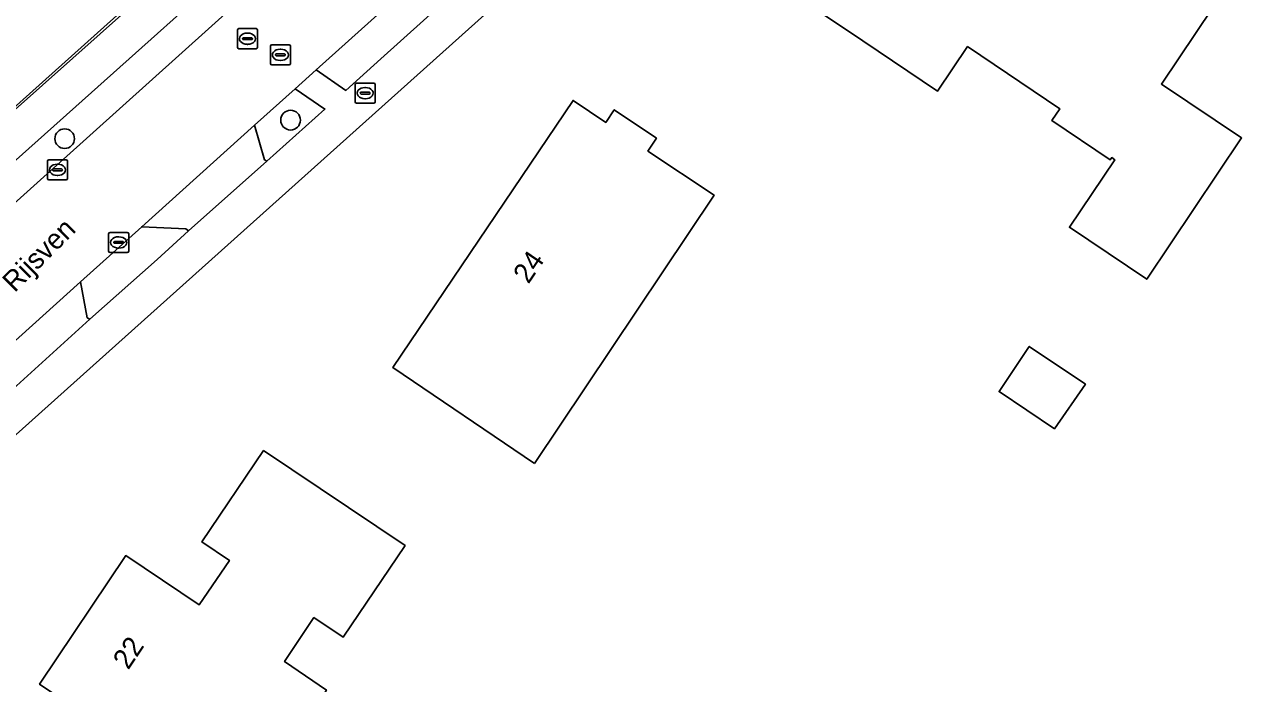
# Model space of a CAD drawing. Extents: x 163266 to 164362, y 381528 to 382286.
# Drawn here: x 163962.4 to 164022.9, y 381682.5 to 381715.2 of the extents above; entities that cross this region are included whole.
import ezdxf

# ---------------------------------------------------------------- set-up
doc = ezdxf.new("R2010")
doc.units = 0
for name, color, linetype in [('IMGEO_Boom', 7, 'Continuous'), ('IMGEO_Brandkraan', 7, 'Continuous'), ('IMGEO_Erf', 7, 'Continuous'), ('IMGEO_Groenvoorziening', 7, 'Continuous'), ('IMGEO_Haag', 7, 'Continuous'), ('IMGEO_Hek', 7, 'Continuous'), ('IMGEO_Kolk', 7, 'Continuous'), ('IMGEO_Openbare_ruimte_label', 7, 'Continuous'), ('IMGEO_Pand', 7, 'Continuous'), ('IMGEO_Pand_nummerreeks', 7, 'Continuous'), ('IMGEO_Rijbaan_lokaal_open', 7, 'Continuous'), ('IMGEO_Rioolput', 7, 'Continuous'), ('IMGEO_Voetpad_open', 7, 'Continuous')]:
    doc.layers.add(name, color=color, linetype=linetype)

msp = doc.modelspace()

# ---------------------------------------------------------------- linework, layer by layer
at = {"layer": 'IMGEO_Boom'}
for centre in [(163975.628, 381710.482), (163964.412, 381709.563)]:
    msp.add_circle(centre, 0.489, dxfattribs=at)
at = {"layer": 'IMGEO_Brandkraan'}
for p, q in [((163978.835, 381711.397), (163978.835, 381712.249)), ((163978.91, 381712.323), (163979.762, 381712.323)), ((163979.137, 381711.866), (163979.535, 381711.866)), ((163979.323, 381712.103), (163979.348, 381712.103)), ((163979.836, 381712.249), (163979.836, 381711.397)), ((163979.762, 381711.323), (163978.91, 381711.323)), ((163979.094, 381711.817), (163979.094, 381711.829)), ((163979.532, 381711.78), (163979.134, 381711.78)), ((163979.346, 381711.543), (163979.321, 381711.543)), ((163979.578, 381711.829), (163979.578, 381711.817))]:
    msp.add_line(p, q, dxfattribs=at)
for points in [[(163978.835, 381711.397), (163978.835, 381712.249)], [(163978.91, 381712.323), (163979.762, 381712.323)], [(163979.836, 381712.249), (163979.836, 381711.397)], [(163979.762, 381711.323), (163978.91, 381711.323)]]:
    msp.add_lwpolyline(points, dxfattribs=at)
for centre, radius, start, end in [((163978.912, 381712.247), 0.0765, 91.55205, 178.44795), ((163978.912, 381712.247), 0.0765, 91.55205, 178.44795), ((163979.134, 381711.826), 0.0403, 85.87752, 175.75265), ((163979.539, 381711.828), 0.0386, 1.73085, 96.63898), ((163979.76, 381712.247), 0.0765, 1.55205, 88.44795), ((163979.76, 381712.247), 0.0765, 1.55205, 88.44795), ((163978.912, 381711.399), 0.0765, 181.55205, 268.44795), ((163978.912, 381711.399), 0.0765, 181.55205, 268.44795), ((163979.131, 381711.816), 0.0366, 178.93798, 274.71019), ((163979.535, 381711.823), 0.043, 264.86636, 352.45326), ((163979.76, 381711.399), 0.0765, 271.55205, 358.44795), ((163979.76, 381711.399), 0.0765, 271.55205, 358.44795)]:
    msp.add_arc(centre, radius, start, end, dxfattribs=at)
for centre, major_axis, ratio, start_param, end_param in [((163979.322, 381711.823), (-0.387, 0.002), 0.722429, 4.712389, 7.853982), ((163979.347, 381711.823), (-0.39, 0.002), 0.717154, 1.570796, 4.712389)]:
    msp.add_ellipse(centre, major_axis=major_axis, ratio=ratio, start_param=start_param, end_param=end_param, dxfattribs=at)
at = {"layer": 'IMGEO_Erf'}
for points in [[(163907.846, 381662.609), (163917.878, 381671.183), (163917.751, 381671.321), (163960.431, 381709.666), (163995.111, 381740.522)], [(164004.063, 381732.568), (163952.896, 381686.744)]]:
    msp.add_lwpolyline(points, dxfattribs=at)
for points in [[(164004.047, 381714.414), (164000.307, 381716.936), (164007.188, 381727.15), (164014.659, 381722.117), (164013.975, 381721.119), (164021.456, 381716.087), (164018.88, 381712.276), (164022.863, 381709.597), (164018.147, 381702.585), (164014.306, 381705.169), (164016.56, 381708.521), (164016.411, 381708.622), (164016.338, 381708.513), (164013.436, 381710.47), (164013.827, 381711.05), (164009.251, 381714.137), (164007.752, 381711.915)], [(163987.751, 381693.45), (163980.709, 381698.211), (163989.664, 381711.458), (163991.279, 381710.373), (163991.702, 381711.002), (163993.8, 381709.58), (163993.374, 381708.951), (163996.66, 381706.764)], [(164013.567, 381695.164), (164010.815, 381697.015), (164012.318, 381699.25), (164015.103, 381697.377)], [(163973.105, 381675.811), (163972.165, 381676.431), (163971.601, 381675.605), (163968.851, 381677.482), (163969.41, 381678.312), (163963.166, 381682.487), (163967.447, 381688.874), (163971.094, 381686.43), (163972.591, 381688.633), (163971.232, 381689.552), (163974.293, 381694.081), (163981.316, 381689.371), (163978.249, 381684.83), (163976.789, 381685.794), (163975.332, 381683.611), (163977.407, 381682.198)]]:
    msp.add_lwpolyline(points, close=True, dxfattribs=at)
at = {"layer": 'IMGEO_Groenvoorziening'}
for points in [[(163997.915, 381738.698), (163996.909, 381739.831), (163996.732, 381739.613), (163996.309, 381739.168), (163942.506, 381691.118), (163941.316, 381690.061), (163942.403, 381688.848)], [(164000.815, 381732.134), (164002.462, 381733.6), (164001.298, 381734.874), (163976.894, 381712.972), (163978.377, 381711.96), (163980.105, 381713.523)], [(163977.34, 381711.03), (163975.86, 381712.042), (163973.846, 381710.232), (163974.332, 381708.518), (163974.445, 381708.442)], [(163969.011, 381703.561), (163970.557, 381704.984), (163970.427, 381705.096), (163968.237, 381705.192), (163965.19, 381702.454), (163965.531, 381700.673), (163965.655, 381700.603)]]:
    msp.add_lwpolyline(points, close=True, dxfattribs=at)
at = {"layer": 'IMGEO_Haag'}
for points in [[(163997.915, 381738.698), (163996.909, 381739.831), (163996.732, 381739.613), (163996.309, 381739.168), (163942.506, 381691.118), (163941.316, 381690.061), (163942.403, 381688.848)], [(163980.105, 381713.523), (164000.815, 381732.134), (164002.462, 381733.6), (164001.298, 381734.874), (163976.894, 381712.972), (163978.377, 381711.96)], [(163977.34, 381711.03), (163975.86, 381712.042), (163973.846, 381710.232), (163974.332, 381708.518), (163974.445, 381708.442)], [(163969.011, 381703.561), (163970.557, 381704.984), (163970.427, 381705.096), (163968.237, 381705.192), (163965.19, 381702.454), (163965.531, 381700.673), (163965.655, 381700.603)]]:
    msp.add_lwpolyline(points, close=True, dxfattribs=at)
at = {"layer": 'IMGEO_Hek'}
msp.add_lwpolyline([(163924.002, 381677.14), (163990.733, 381736.967)], dxfattribs=at)
at = {"layer": 'IMGEO_Kolk'}
for p, q in [((163963.554, 381707.59), (163963.554, 381708.442)), ((163963.629, 381708.516), (163964.481, 381708.516)), ((163964.042, 381708.296), (163964.067, 381708.296)), ((163964.555, 381708.442), (163964.555, 381707.59)), ((163963.813, 381708.01), (163963.813, 381708.022)), ((163964.251, 381707.973), (163963.853, 381707.973)), ((163963.856, 381708.059), (163964.254, 381708.059)), ((163964.065, 381707.736), (163964.04, 381707.736)), ((163964.297, 381708.022), (163964.297, 381708.01)), ((163964.481, 381707.516), (163963.629, 381707.516)), ((163966.594, 381703.987), (163966.594, 381704.839)), ((163966.669, 381704.913), (163967.521, 381704.913)), ((163967.082, 381704.693), (163967.107, 381704.693)), ((163967.595, 381704.839), (163967.595, 381703.987)), ((163966.853, 381704.407), (163966.853, 381704.419)), ((163967.291, 381704.37), (163966.893, 381704.37)), ((163966.896, 381704.456), (163967.294, 381704.456)), ((163967.105, 381704.133), (163967.08, 381704.133)), ((163967.337, 381704.419), (163967.337, 381704.407)), ((163967.521, 381703.913), (163966.669, 381703.913))]:
    msp.add_line(p, q, dxfattribs=at)
for points in [[(163963.554, 381707.59), (163963.554, 381708.442)], [(163963.629, 381708.516), (163964.481, 381708.516)], [(163964.555, 381708.442), (163964.555, 381707.59)], [(163964.481, 381707.516), (163963.629, 381707.516)], [(163966.594, 381703.987), (163966.594, 381704.839)], [(163966.669, 381704.913), (163967.521, 381704.913)], [(163967.595, 381704.839), (163967.595, 381703.987)], [(163967.521, 381703.913), (163966.669, 381703.913)]]:
    msp.add_lwpolyline(points, dxfattribs=at)
for centre, radius, start, end in [((163963.631, 381708.44), 0.0765, 91.55205, 178.44795), ((163963.631, 381708.44), 0.0765, 91.55205, 178.44795), ((163964.479, 381708.44), 0.0765, 1.55205, 88.44795), ((163964.479, 381708.44), 0.0765, 1.55205, 88.44795), ((163963.853, 381708.019), 0.0403, 85.87752, 175.75265), ((163963.85, 381708.009), 0.0366, 178.93798, 274.71019), ((163964.254, 381708.016), 0.043, 264.86636, 352.45326), ((163964.258, 381708.021), 0.0386, 1.73085, 96.63898), ((163963.631, 381707.592), 0.0765, 181.55205, 268.44795), ((163963.631, 381707.592), 0.0765, 181.55205, 268.44795), ((163964.479, 381707.592), 0.0765, 271.55205, 358.44795), ((163964.479, 381707.592), 0.0765, 271.55205, 358.44795), ((163966.671, 381704.837), 0.0765, 91.55205, 178.44795), ((163966.671, 381704.837), 0.0765, 91.55205, 178.44795), ((163967.519, 381704.837), 0.0765, 1.55205, 88.44795), ((163967.519, 381704.837), 0.0765, 1.55205, 88.44795), ((163966.893, 381704.416), 0.0403, 85.87752, 175.75265), ((163966.89, 381704.406), 0.0366, 178.93798, 274.71019), ((163967.294, 381704.413), 0.043, 264.86636, 352.45326), ((163967.298, 381704.418), 0.0386, 1.73085, 96.63898), ((163966.671, 381703.989), 0.0765, 181.55205, 268.44795), ((163966.671, 381703.989), 0.0765, 181.55205, 268.44795), ((163967.519, 381703.989), 0.0765, 271.55205, 358.44795), ((163967.519, 381703.989), 0.0765, 271.55205, 358.44795)]:
    msp.add_arc(centre, radius, start, end, dxfattribs=at)
for centre, major_axis, ratio, start_param, end_param in [((163964.041, 381708.016), (-0.387, 0.002), 0.722429, 4.712389, 7.853982), ((163964.066, 381708.016), (-0.39, 0.002), 0.717154, 1.570796, 4.712389), ((163967.081, 381704.413), (-0.387, 0.002), 0.722429, 4.712389, 7.853982), ((163967.106, 381704.413), (-0.39, 0.002), 0.717154, 1.570796, 4.712389)]:
    msp.add_ellipse(centre, major_axis=major_axis, ratio=ratio, start_param=start_param, end_param=end_param, dxfattribs=at)
at = {"layer": 'IMGEO_Pand'}
for points in [[(164007.752, 381711.915), (164009.251, 381714.137), (164013.827, 381711.05), (164013.436, 381710.47), (164016.338, 381708.513), (164016.411, 381708.622), (164016.56, 381708.521), (164014.306, 381705.169), (164018.147, 381702.585), (164022.863, 381709.597), (164018.88, 381712.276), (164021.456, 381716.087), (164013.975, 381721.119), (164014.659, 381722.117), (164007.188, 381727.15), (164000.307, 381716.936), (164004.047, 381714.414)], [(163987.751, 381693.45), (163996.66, 381706.764), (163993.374, 381708.951), (163993.8, 381709.58), (163991.702, 381711.002), (163991.279, 381710.373), (163989.664, 381711.458), (163980.709, 381698.211)], [(164010.815, 381697.015), (164013.567, 381695.164), (164015.103, 381697.377), (164012.318, 381699.25)], [(163971.601, 381675.605), (163972.165, 381676.431), (163973.105, 381675.811), (163977.407, 381682.198), (163975.332, 381683.611), (163976.789, 381685.794), (163978.249, 381684.83), (163981.316, 381689.371), (163974.293, 381694.081), (163971.232, 381689.552), (163972.591, 381688.633), (163971.094, 381686.43), (163967.447, 381688.874), (163963.166, 381682.487), (163969.41, 381678.312), (163968.851, 381677.482)]]:
    msp.add_lwpolyline(points, close=True, dxfattribs=at)
at = {"layer": 'IMGEO_Rijbaan_lokaal_open'}
for points in [[(163998.759, 381739.889), (163997.915, 381738.698), (163942.403, 381688.848), (163941.352, 381687.896), (163927.758, 381675.613), (163931.115, 381671.809), (163939.045, 381678.955), (163939.273, 381679.115), (163939.322, 381679.159), (163950.08, 381688.697)], [(163973.846, 381710.232), (163975.86, 381712.042), (163976.894, 381712.972), (164001.298, 381734.874), (164002.467, 381735.733)], [(163950.696, 381689.429), (163958.169, 381696.144), (163958.939, 381696.837), (163959.732, 381697.549), (163965.19, 381702.454), (163968.237, 381705.192), (163973.846, 381710.232)]]:
    msp.add_lwpolyline(points, dxfattribs=at)
at = {"layer": 'IMGEO_Rioolput'}
for p, q in [((163972.99, 381714.099), (163972.99, 381714.951)), ((163973.065, 381715.025), (163973.917, 381715.025)), ((163973.991, 381714.951), (163973.991, 381714.099)), ((163973.249, 381714.519), (163973.249, 381714.531)), ((163973.687, 381714.482), (163973.289, 381714.482)), ((163973.292, 381714.568), (163973.69, 381714.568)), ((163973.478, 381714.805), (163973.503, 381714.805)), ((163973.733, 381714.531), (163973.733, 381714.519)), ((163973.917, 381714.025), (163973.065, 381714.025)), ((163973.501, 381714.245), (163973.476, 381714.245)), ((163974.626, 381713.297), (163974.626, 381714.149)), ((163974.701, 381714.223), (163975.553, 381714.223)), ((163974.885, 381713.717), (163974.885, 381713.729)), ((163975.323, 381713.68), (163974.925, 381713.68)), ((163974.928, 381713.766), (163975.326, 381713.766)), ((163975.114, 381714.003), (163975.139, 381714.003)), ((163975.369, 381713.729), (163975.369, 381713.717)), ((163975.627, 381714.149), (163975.627, 381713.297)), ((163975.553, 381713.223), (163974.701, 381713.223)), ((163975.137, 381713.443), (163975.112, 381713.443))]:
    msp.add_line(p, q, dxfattribs=at)
for points in [[(163972.99, 381714.099), (163972.99, 381714.951)], [(163973.065, 381715.025), (163973.917, 381715.025)], [(163973.991, 381714.951), (163973.991, 381714.099)], [(163973.917, 381714.025), (163973.065, 381714.025)], [(163974.626, 381713.297), (163974.626, 381714.149)], [(163974.701, 381714.223), (163975.553, 381714.223)], [(163975.627, 381714.149), (163975.627, 381713.297)], [(163975.553, 381713.223), (163974.701, 381713.223)]]:
    msp.add_lwpolyline(points, dxfattribs=at)
for centre, radius, start, end in [((163973.067, 381714.949), 0.0765, 91.55205, 178.44795), ((163973.067, 381714.949), 0.0765, 91.55205, 178.44795), ((163973.915, 381714.949), 0.0765, 1.55205, 88.44795), ((163973.915, 381714.949), 0.0765, 1.55205, 88.44795), ((163973.289, 381714.528), 0.0403, 85.87752, 175.75265), ((163973.286, 381714.518), 0.0366, 178.93798, 274.71019), ((163973.69, 381714.525), 0.043, 264.86636, 352.45326), ((163973.694, 381714.53), 0.0386, 1.73085, 96.63898), ((163973.067, 381714.101), 0.0765, 181.55205, 268.44795), ((163973.067, 381714.101), 0.0765, 181.55205, 268.44795), ((163973.915, 381714.101), 0.0765, 271.55205, 358.44795), ((163973.915, 381714.101), 0.0765, 271.55205, 358.44795), ((163974.703, 381714.147), 0.0765, 91.55205, 178.44795), ((163974.703, 381714.147), 0.0765, 91.55205, 178.44795), ((163974.925, 381713.726), 0.0403, 85.87752, 175.75265), ((163974.922, 381713.716), 0.0366, 178.93798, 274.71019), ((163975.326, 381713.723), 0.043, 264.86636, 352.45326), ((163975.33, 381713.728), 0.0386, 1.73085, 96.63898), ((163975.551, 381714.147), 0.0765, 1.55205, 88.44795), ((163975.551, 381714.147), 0.0765, 1.55205, 88.44795), ((163974.703, 381713.299), 0.0765, 181.55205, 268.44795), ((163974.703, 381713.299), 0.0765, 181.55205, 268.44795), ((163975.551, 381713.299), 0.0765, 271.55205, 358.44795), ((163975.551, 381713.299), 0.0765, 271.55205, 358.44795)]:
    msp.add_arc(centre, radius, start, end, dxfattribs=at)
for centre, major_axis, ratio, start_param, end_param in [((163973.477, 381714.525), (-0.387, 0.002), 0.722429, 4.712389, 7.853982), ((163973.502, 381714.525), (-0.39, 0.002), 0.717154, 1.570796, 4.712389), ((163975.113, 381713.723), (-0.387, 0.002), 0.722429, 4.712389, 7.853982), ((163975.138, 381713.723), (-0.39, 0.002), 0.717154, 1.570796, 4.712389)]:
    msp.add_ellipse(centre, major_axis=major_axis, ratio=ratio, start_param=start_param, end_param=end_param, dxfattribs=at)
at = {"layer": 'IMGEO_Voetpad_open'}
for points in [[(163995.111, 381740.522), (163960.431, 381709.666), (163917.751, 381671.321), (163917.878, 381671.183), (163907.846, 381662.609)], [(163938.9, 381687.899), (163940.274, 381689.098), (163941.352, 381687.896), (163942.403, 381688.848), (163941.316, 381690.061), (163942.506, 381691.118), (163996.309, 381739.168), (163996.732, 381739.613), (163996.909, 381739.831)], [(164002.959, 381733.983), (164002.462, 381733.6), (164000.815, 381732.134), (163980.105, 381713.523), (163978.377, 381711.96), (163976.894, 381712.972), (163975.86, 381712.042), (163977.34, 381711.03), (163974.445, 381708.442), (163970.557, 381704.984), (163969.011, 381703.561), (163965.655, 381700.603), (163961.653, 381696.958), (163960.423, 381695.845), (163958.939, 381696.837), (163958.169, 381696.144), (163959.605, 381695.159), (163957.577, 381693.337), (163949.05, 381685.722)], [(163952.896, 381686.744), (164004.063, 381732.568)]]:
    msp.add_lwpolyline(points, dxfattribs=at)
for points in [[(163970.557, 381704.984), (163974.445, 381708.442), (163974.332, 381708.518), (163973.846, 381710.232), (163968.237, 381705.192), (163970.427, 381705.096)], [(163961.653, 381696.958), (163965.655, 381700.603), (163965.531, 381700.673), (163965.19, 381702.454), (163959.732, 381697.549), (163961.008, 381697.433)]]:
    msp.add_lwpolyline(points, close=True, dxfattribs=at)

# ---------------------------------------------------------------- texts
at = {"layer": 'IMGEO_Openbare_ruimte_label'}
msp.add_text('Rijsven', height=1, rotation=45.04049, dxfattribs=at).set_placement((163961.931, 381701.895))
at = {"layer": 'IMGEO_Pand_nummerreeks'}
for s, rotation, p in [('24', 55.94231, (163987.443, 381702.315)), ('22', 56.16888, (163967.569, 381683.165))]:
    msp.add_text(s, height=1, rotation=rotation, dxfattribs=at).set_placement(p)

doc.saveas('drawing.dxf')
